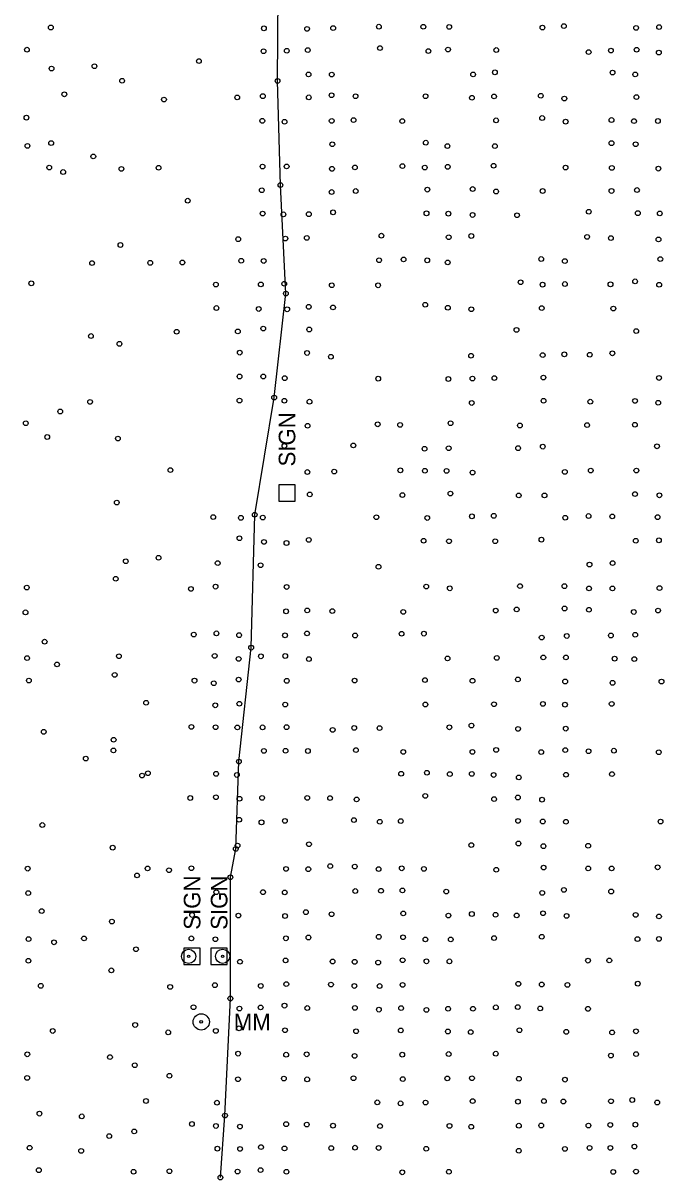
# Model space of a CAD drawing. Extents: x 20503438 to 20508873, y 7964251 to 7984667.
# Drawn here: x 20506665.8 to 20506936, y 7968506.3 to 7968993.7 of the extents above; entities that cross this region are included whole.
import ezdxf

# ---------------------------------------------------------------- set-up
doc = ezdxf.new("R2010")
doc.units = 0
for name, color, linetype in [('SurDrainageArrowDown', 7, 'Continuous'), ('SurRoadPoints', 7, 'Continuous'), ('SurSurveyPoints', 7, 'Continuous')]:
    doc.layers.add(name, color=color, linetype=linetype)

msp = doc.modelspace()

# ---------------------------------------------------------------- linework, layer by layer
at = {"layer": 'SurDrainageArrowDown'}
msp.add_lwpolyline([(20506748.96, 7968507.26), (20506750.9, 7968533.35), (20506753.16, 7968582.7), (20506753.18, 7968633.77), (20506755.44, 7968645.74), (20506756.79, 7968682.53), (20506761.93, 7968730.56), (20506763.43, 7968786.58), (20506771.63, 7968835.95), (20506776.58, 7968879.79), (20506774.29, 7968925.51), (20506773.07, 7968969.37), (20506773.46, 7969024.17)], dxfattribs=at)
at = {"layer": 'SurRoadPoints'}
for points in [[(20506780.48, 7968795.7), (20506780.48, 7968795.7), (20506780.48, 7968799.13), (20506773.62, 7968799.13), (20506773.62, 7968792.27), (20506780.48, 7968792.27), (20506780.48, 7968795.7)], [(20506740.46, 7968600.46), (20506740.46, 7968600.46), (20506740.46, 7968603.89), (20506733.6, 7968603.89), (20506733.6, 7968597.03), (20506740.46, 7968597.03), (20506740.46, 7968600.46)], [(20506751.86, 7968600.44), (20506751.86, 7968600.44), (20506751.86, 7968603.87), (20506745, 7968603.87), (20506745, 7968597.01), (20506751.86, 7968597.01), (20506751.86, 7968600.44)]]:
    msp.add_lwpolyline(points, dxfattribs=at)
for centre, radius in [((20506735.55, 7968600.43), 3), ((20506735.55, 7968600.43), 0.5), ((20506749.89, 7968600.5), 3), ((20506749.89, 7968600.5), 0.5), ((20506740.88, 7968572.83), 3.43), ((20506740.88, 7968572.83), 0.571)]:
    msp.add_circle(centre, radius, dxfattribs=at)
at = {"layer": 'SurSurveyPoints'}
for centre in [(20506677.46, 7968991.91), (20506767.3, 7968991.56), (20506785.51, 7968991.31), (20506796.51, 7968991.65), (20506815.79, 7968992.25), (20506834.53, 7968992.2), (20506845.46, 7968992.15), (20506884.77, 7968991.86), (20506893.81, 7968992.49), (20506924.24, 7968991.74), (20506933.94, 7968992.09), (20506667.39, 7968982.55), (20506767.16, 7968981.91), (20506776.95, 7968982.1), (20506785.81, 7968982.37), (20506816.25, 7968983.24), (20506836.67, 7968981.98), (20506844.94, 7968982.6), (20506865.29, 7968982.41), (20506904.24, 7968981.54), (20506913.64, 7968982.17), (20506924.47, 7968982.54), (20506933.83, 7968981.32), (20506677.76, 7968974.6), (20506695.84, 7968975.59), (20506739.91, 7968977.77), (20506707.51, 7968969.46), (20506773.07, 7968969.37), (20506786.14, 7968972.11), (20506795.91, 7968972.08), (20506855.51, 7968972.13), (20506864.7, 7968973.01), (20506914.33, 7968972.89), (20506923.88, 7968972.11), (20506683.16, 7968963.75), (20506725.17, 7968961.54), (20506756.06, 7968962.46), (20506766.86, 7968962.97), (20506786.24, 7968962.47), (20506795.84, 7968963.35), (20506805.95, 7968962.93), (20506835.47, 7968962.93), (20506855.03, 7968962.29), (20506864.36, 7968962.84), (20506884.06, 7968963.14), (20506893.99, 7968961.96), (20506924.39, 7968962.57), (20506667.19, 7968953.91), (20506766.63, 7968952.57), (20506776.01, 7968952.19), (20506795.89, 7968952.54), (20506805.11, 7968952.89), (20506825.66, 7968952.47), (20506865.21, 7968952.77), (20506884.64, 7968953.76), (20506894.54, 7968952.22), (20506913.88, 7968952.91), (20506923.36, 7968952.47), (20506933.44, 7968952.5), (20506667.59, 7968942.01), (20506677.6, 7968943.21), (20506796.15, 7968942.7), (20506835.57, 7968943.36), (20506844.71, 7968941.94), (20506864.69, 7968941.91), (20506913.88, 7968943.17), (20506924.06, 7968942.71), (20506695.37, 7968937.58), (20506676.81, 7968932.89), (20506682.66, 7968931), (20506707.21, 7968932.32), (20506722.91, 7968932.79), (20506766.75, 7968933.3), (20506776.89, 7968933.34), (20506796.01, 7968932.35), (20506805.7, 7968932.94), (20506825.73, 7968933.49), (20506835.13, 7968932.87), (20506844.81, 7968933.18), (20506864.17, 7968933.65), (20506894.51, 7968932.86), (20506914.02, 7968932.73), (20506933.65, 7968932.43), (20506774.29, 7968925.51), (20506766.42, 7968923.33), (20506795.87, 7968922.57), (20506806.02, 7968922.99), (20506836.23, 7968923.58), (20506855.33, 7968923.84), (20506865.22, 7968922.8), (20506884.85, 7968923), (20506913.88, 7968923.01), (20506924.62, 7968923.41), (20506735.19, 7968918.92), (20506766.77, 7968913.48), (20506775.55, 7968913.16), (20506786.26, 7968913.24), (20506796.5, 7968914.01), (20506835.86, 7968913.59), (20506845.08, 7968913.45), (20506855.29, 7968912.9), (20506874.05, 7968912.78), (20506904.29, 7968914.27), (20506924.97, 7968913.66), (20506934.22, 7968913.56), (20506756.47, 7968902.71), (20506776.36, 7968902.95), (20506785.38, 7968903.23), (20506816.85, 7968904.17), (20506845.23, 7968903.52), (20506854.77, 7968904.04), (20506903.58, 7968903.65), (20506913.63, 7968903.17), (20506933.69, 7968902.6), (20506706.81, 7968900.25), (20506694.85, 7968892.64), (20506719.37, 7968892.73), (20506732.94, 7968892.87), (20506757.74, 7968893.6), (20506767.21, 7968893.51), (20506815.9, 7968893.84), (20506826.22, 7968894.17), (20506836.17, 7968893.78), (20506844.8, 7968892.92), (20506884.24, 7968894.34), (20506894.19, 7968893.46), (20506934.45, 7968894.32), (20506669.24, 7968884.09), (20506747.06, 7968883.59), (20506766.02, 7968883.65), (20506775.89, 7968883.9), (20506795.93, 7968883.27), (20506815.45, 7968883.26), (20506875.55, 7968884.54), (20506884.81, 7968883.53), (20506894.23, 7968883.8), (20506913.45, 7968883.67), (20506923.83, 7968884.92), (20506933.98, 7968883.5), (20506776.58, 7968879.79), (20506747.3, 7968873.69), (20506765.13, 7968873.28), (20506777.11, 7968873.14), (20506786.2, 7968874.18), (20506796.44, 7968873.93), (20506835.33, 7968875.07), (20506844.87, 7968873.81), (20506854.77, 7968873.16), (20506884.46, 7968873.66), (20506914.65, 7968873.45), (20506730.52, 7968863.69), (20506756.32, 7968863.81), (20506767.05, 7968865.03), (20506786.42, 7968864.63), (20506873.81, 7968864.45), (20506924.29, 7968863.98), (20506694.37, 7968861.89), (20506706.39, 7968858.59), (20506757.11, 7968854.88), (20506785.53, 7968854.74), (20506795.54, 7968853.16), (20506854.65, 7968853.59), (20506884.86, 7968853.84), (20506893.99, 7968854.17), (20506904.72, 7968854), (20506914.23, 7968854.6), (20506757.04, 7968844.83), (20506767.05, 7968844.82), (20506776.09, 7968844.13), (20506815.52, 7968843.91), (20506845.09, 7968843.77), (20506855.24, 7968843.97), (20506864.5, 7968844.17), (20506885.16, 7968844.38), (20506933.9, 7968844.2), (20506694.01, 7968834.14), (20506757.01, 7968834.7), (20506771.63, 7968835.95), (20506775.95, 7968834.62), (20506786.54, 7968834.21), (20506854.93, 7968833.67), (20506885.21, 7968834.61), (20506904.94, 7968834.21), (20506923.79, 7968834.52), (20506933.56, 7968833.75), (20506681.41, 7968830.07), (20506666.89, 7968825.15), (20506785.73, 7968824.06), (20506815.28, 7968824.68), (20506824.73, 7968824.44), (20506846.02, 7968825.13), (20506875.24, 7968824.18), (20506903.58, 7968824.33), (20506923.74, 7968824.5), (20506675.93, 7968819.33), (20506705.77, 7968818.66), (20506775.94, 7968815.55), (20506805.02, 7968815.79), (20506835.04, 7968814.38), (20506845.22, 7968814.59), (20506874.49, 7968814.63), (20506884.91, 7968815.27), (20506933.06, 7968815.41), (20506727.87, 7968805.38), (20506785.65, 7968804.57), (20506796.96, 7968804.78), (20506824.84, 7968805.28), (20506835.2, 7968805.09), (20506844.33, 7968805.04), (20506855.28, 7968804.35), (20506894.19, 7968804.62), (20506905.12, 7968805.19), (20506924.36, 7968805.19), (20506786.66, 7968795.13), (20506825.71, 7968794.87), (20506845.94, 7968795.49), (20506874.75, 7968794.7), (20506885.63, 7968794.72), (20506923.78, 7968795.28), (20506934.07, 7968794.76), (20506705.28, 7968791.7), (20506745.93, 7968785.59), (20506757.61, 7968785.27), (20506763.43, 7968786.58), (20506766.84, 7968785.38), (20506814.72, 7968785.53), (20506836.19, 7968785.2), (20506855.02, 7968785.9), (20506864.25, 7968786.11), (20506894.35, 7968785.31), (20506904.21, 7968786.03), (20506914.2, 7968785.87), (20506933.32, 7968785.54), (20506757, 7968776.65), (20506767.35, 7968775.11), (20506776.83, 7968774.66), (20506786.22, 7968775.96), (20506834.65, 7968775.61), (20506845.37, 7968775.42), (20506864.83, 7968775.42), (20506884.33, 7968776.06), (20506924.11, 7968775.59), (20506933.87, 7968775.78), (20506709.06, 7968766.95), (20506722.89, 7968768.43), (20506747.82, 7968766.19), (20506765.92, 7968765.28), (20506815.63, 7968764.63), (20506904.59, 7968765.55), (20506914.34, 7968766.19), (20506667.31, 7968755.88), (20506704.82, 7968759.57), (20506736.54, 7968755.29), (20506746.92, 7968756.26), (20506776.9, 7968756.12), (20506835.78, 7968756.29), (20506845.69, 7968755.56), (20506875.3, 7968756.49), (20506894.02, 7968756.46), (20506904.39, 7968755.53), (20506914.28, 7968755.5), (20506934.12, 7968755.64), (20506666.78, 7968745.43), (20506776.68, 7968745.86), (20506785.57, 7968746.24), (20506796.15, 7968745.97), (20506826.07, 7968745.63), (20506865.05, 7968746.17), (20506873.89, 7968746.67), (20506894.08, 7968747.05), (20506904.36, 7968746.52), (20506923.27, 7968745.59), (20506933.51, 7968746.19), (20506737.73, 7968736.08), (20506747.31, 7968736.58), (20506756.86, 7968735.82), (20506776.21, 7968735.75), (20506785.49, 7968736.57), (20506805.78, 7968735.68), (20506825.37, 7968736.42), (20506834.77, 7968736.46), (20506895.03, 7968735.47), (20506913.62, 7968735.68), (20506923.89, 7968735.98), (20506674.85, 7968733.07), (20506761.93, 7968730.56), (20506884.44, 7968734.81), (20506667.46, 7968726.15), (20506706.19, 7968726.95), (20506746.56, 7968727.07), (20506756.66, 7968725.81), (20506766.04, 7968726.9), (20506776.3, 7968727.04), (20506786.28, 7968725.75), (20506844.75, 7968726.01), (20506865.49, 7968726.25), (20506885.12, 7968726.43), (20506894.66, 7968726.43), (20506915.2, 7968725.91), (20506923.5, 7968725.74), (20506680.07, 7968723.5), (20506668.21, 7968716.68), (20506704.39, 7968719.09), (20506738.05, 7968716.65), (20506756.66, 7968717.08), (20506776.96, 7968716.57), (20506805.55, 7968716.66), (20506835.21, 7968716.9), (20506855.27, 7968716.59), (20506874.4, 7968717.17), (20506894.33, 7968716.29), (20506934.96, 7968716.25), (20506746.18, 7968715.56), (20506914.31, 7968715.72), (20506717.65, 7968707.33), (20506746.8, 7968706.26), (20506756.96, 7968706.92), (20506776.29, 7968706.57), (20506835.4, 7968706.59), (20506864.34, 7968706.72), (20506884.93, 7968706.83), (20506894.26, 7968706.53), (20506913.95, 7968706.84), (20506736.74, 7968697.16), (20506746.95, 7968697.02), (20506756.11, 7968696.93), (20506766.74, 7968696.96), (20506776.86, 7968697.05), (20506805.4, 7968696.72), (20506816.08, 7968696.64), (20506845.5, 7968696.99), (20506854.82, 7968697.73), (20506874.47, 7968696.31), (20506894.57, 7968696.42), (20506674.46, 7968695.08), (20506703.95, 7968691.74), (20506796.3, 7968695.91), (20506703.87, 7968687.23), (20506767.29, 7968687.04), (20506776.43, 7968687.1), (20506785.84, 7968687), (20506806.11, 7968687.36), (20506826.08, 7968686.6), (20506855.24, 7968686.6), (20506865.24, 7968687.44), (20506884.24, 7968686.56), (20506894.38, 7968687.36), (20506904.2, 7968686.88), (20506914.87, 7968687.13), (20506692.2, 7968683.8), (20506756.79, 7968682.53), (20506933.81, 7968686.48), (20506718.41, 7968677.64), (20506747.15, 7968677.37), (20506755.93, 7968676.9), (20506825.18, 7968677.43), (20506836.04, 7968677.84), (20506845.7, 7968677.27), (20506854.96, 7968677.36), (20506864.16, 7968676.89), (20506894.7, 7968677), (20506914.08, 7968677.25), (20506715.93, 7968676.66), (20506874.77, 7968675.87), (20506736.27, 7968667.19), (20506747.09, 7968667.51), (20506766.56, 7968667.25), (20506785.59, 7968667.24), (20506795.21, 7968667.17), (20506835.35, 7968668.09), (20506874.41, 7968667.4), (20506757.01, 7968666.89), (20506806.41, 7968666.59), (20506864.37, 7968666.72), (20506884.6, 7968666.49), (20506756.87, 7968658.04), (20506776.16, 7968657.53), (20506805.26, 7968657.9), (20506825.01, 7968657.47), (20506874.47, 7968657.52), (20506884.9, 7968657.28), (20506673.87, 7968655.8), (20506766.3, 7968656.94), (20506816.17, 7968657.17), (20506894.67, 7968657.18), (20506934.56, 7968657.24), (20506786.31, 7968647.7), (20506874.63, 7968648.01), (20506703.54, 7968646.26), (20506755.44, 7968645.74), (20506756.21, 7968647.14), (20506854.77, 7968647.36), (20506885.19, 7968646.89), (20506904.03, 7968647.05), (20506795.26, 7968638.5), (20506805.63, 7968638.29), (20506885.24, 7968637.86), (20506933.33, 7968637.98), (20506667.71, 7968637.42), (20506713.83, 7968634.58), (20506718.27, 7968637.49), (20506727.3, 7968636.76), (20506736.73, 7968637.61), (20506753.18, 7968633.77), (20506776.65, 7968637.29), (20506786.03, 7968637.2), (20506815.67, 7968637.25), (20506825.42, 7968637.56), (20506834.76, 7968637.33), (20506865.29, 7968636.94), (20506904.06, 7968637.49), (20506913.93, 7968637.52), (20506816.68, 7968628.08), (20506825.71, 7968628.23), (20506893.81, 7968628.47), (20506667.92, 7968627.1), (20506747.24, 7968627.47), (20506766.94, 7968627.51), (20506776.09, 7968627.41), (20506805.83, 7968627.99), (20506844.2, 7968627.75), (20506884.66, 7968627.2), (20506913.73, 7968627.79), (20506673.61, 7968619.55), (20506785.02, 7968619.07), (20506826.08, 7968618.54), (20506854.99, 7968618.31), (20506885.01, 7968618.61), (20506703.21, 7968615.13), (20506737.03, 7968617.89), (20506756.55, 7968617.63), (20506776.23, 7968617.46), (20506795.86, 7968618.21), (20506845.1, 7968617.65), (20506864.98, 7968617.97), (20506873.89, 7968617.72), (20506894.93, 7968617.49), (20506924.06, 7968617.94), (20506933.89, 7968617.28), (20506815.76, 7968608.68), (20506884.48, 7968608.71), (20506668.06, 7968607.71), (20506678.82, 7968606.38), (20506691.46, 7968608.01), (20506736.74, 7968608.04), (20506746.85, 7968607.66), (20506776.57, 7968608.06), (20506786.09, 7968608.41), (20506825.99, 7968608.5), (20506835.4, 7968607.6), (20506846.08, 7968607.57), (20506864.39, 7968608.17), (20506924.84, 7968607.75), (20506933.87, 7968607.8), (20506713.36, 7968603.44), (20506776.45, 7968598.76), (20506825.81, 7968598.83), (20506668, 7968598.58), (20506702.99, 7968594.55), (20506757.22, 7968598.2), (20506796.27, 7968598.29), (20506805.58, 7968598.15), (20506815.48, 7968597.83), (20506835.83, 7968598.37), (20506845.53, 7968598.35), (20506903.98, 7968598.65), (20506912.95, 7968598.74), (20506673.24, 7968588.04), (20506727.79, 7968587.57), (20506746.63, 7968588.31), (20506765.99, 7968587.98), (20506776.75, 7968588.75), (20506795.59, 7968588.57), (20506805.46, 7968587.97), (20506816.1, 7968587.95), (20506825.79, 7968588.44), (20506874.59, 7968588.88), (20506884.46, 7968588.59), (20506895.29, 7968588.42), (20506924.96, 7968588.95), (20506753.16, 7968582.7), (20506775.99, 7968579.69), (20506737.62, 7968579.01), (20506757, 7968578.46), (20506765.93, 7968578.94), (20506785.6, 7968578.68), (20506805.66, 7968578.74), (20506815.8, 7968578), (20506825.17, 7968578.65), (20506835.83, 7968577.89), (20506844.98, 7968578.35), (20506855.47, 7968578.36), (20506865.1, 7968578.96), (20506874.36, 7968579.09), (20506883.81, 7968578.52), (20506903.96, 7968578.34), (20506713.02, 7968571.54), (20506756.82, 7968570.12), (20506678.27, 7968569.01), (20506726.97, 7968568.43), (20506747.04, 7968569.02), (20506776.21, 7968569.3), (20506806.18, 7968568.88), (20506825.01, 7968569.26), (20506844.9, 7968568.78), (20506854.51, 7968568.55), (20506875.07, 7968569.32), (20506894.81, 7968568.64), (20506914.14, 7968568.38), (20506924.19, 7968568.87), (20506667.55, 7968559.18), (20506702.4, 7968557.98), (20506756.42, 7968559.45), (20506776.69, 7968559.01), (20506785.35, 7968559.18), (20506805.56, 7968558.51), (20506825.65, 7968559.02), (20506845.23, 7968559.29), (20506865.09, 7968559.43), (20506913.62, 7968558.63), (20506924.26, 7968559.27), (20506712.87, 7968554.57), (20506727.47, 7968550.12), (20506667.48, 7968549.23), (20506756.38, 7968548.69), (20506775.73, 7968548.95), (20506785.55, 7968548.62), (20506805.09, 7968549.09), (20506825.86, 7968548.73), (20506844.65, 7968549.03), (20506855.04, 7968549.11), (20506874.82, 7968548.87), (20506894.24, 7968548.5), (20506717.58, 7968539.5), (20506747.51, 7968538.78), (20506815.12, 7968538.92), (20506824.92, 7968538.5), (20506835.48, 7968538.83), (20506855.33, 7968539.45), (20506874.42, 7968539.22), (20506885.36, 7968539.47), (20506893.59, 7968539.28), (20506913.67, 7968539.4), (20506922.62, 7968539.92), (20506933.15, 7968538.86), (20506672.66, 7968534.17), (20506690.5, 7968533.02), (20506750.9, 7968533.35), (20506712.62, 7968526.67), (20506736.97, 7968529.8), (20506747.06, 7968528.97), (20506757.2, 7968528.7), (20506776.69, 7968529.74), (20506785.38, 7968529.58), (20506796.45, 7968529.1), (20506816.26, 7968528.95), (20506845.57, 7968528.99), (20506854.73, 7968528.66), (20506874.8, 7968529.09), (20506884.24, 7968529.17), (20506904.15, 7968529.16), (20506913.36, 7968529.41), (20506923.94, 7968529.52), (20506702.09, 7968524.73), (20506668.53, 7968519.78), (20506690.26, 7968518.48), (20506747.7, 7968519.41), (20506757.26, 7968519.29), (20506766.08, 7968520.07), (20506776, 7968519.51), (20506795.69, 7968519.67), (20506805.75, 7968519.82), (20506815.67, 7968519.7), (20506835.76, 7968519.37), (20506874.77, 7968518.52), (20506894.23, 7968519.32), (20506904.61, 7968519.75), (20506913.4, 7968519.72), (20506923.54, 7968520.27), (20506672.4, 7968510.35), (20506712.33, 7968509.69), (20506727.47, 7968509.91), (20506748.96, 7968507.26), (20506756.19, 7968509.77), (20506765.89, 7968510.36), (20506776.82, 7968509.68), (20506825.66, 7968509.44), (20506845.3, 7968509.67), (20506914.61, 7968509.6), (20506924.22, 7968509.76)]:
    msp.add_circle(centre, 1, dxfattribs=at)

# ---------------------------------------------------------------- texts
at = {"layer": 'SurRoadPoints'}
for s, rotation, p in [('SIGN', 90, (20506780.55, 7968806.91)), ('SIGN', 90, (20506740.53, 7968611.67)), ('SIGN', 90, (20506751.93, 7968611.65)), ('MM', 360, (20506754.59, 7968569.33))]:
    msp.add_text(s, height=6.995, rotation=rotation, dxfattribs=at).set_placement(p)

doc.saveas('drawing.dxf')
